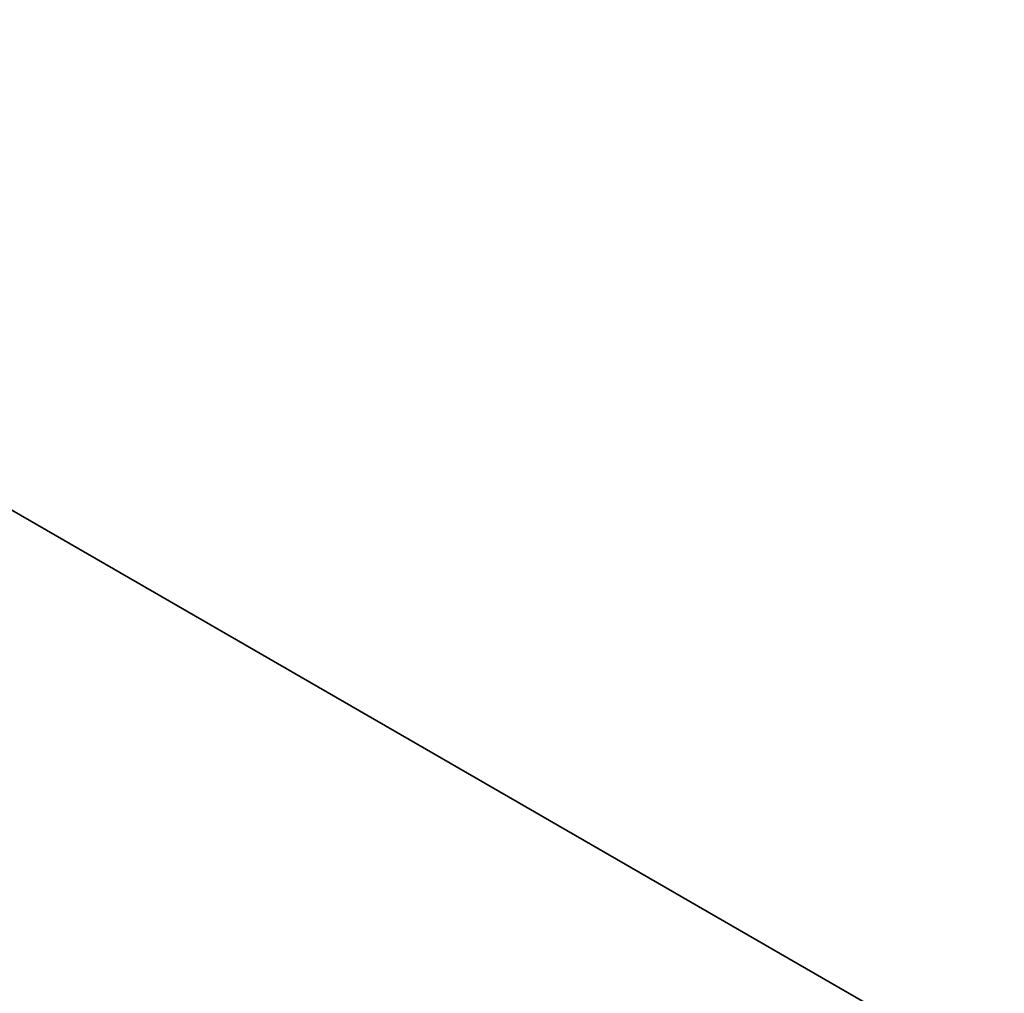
# Model space of a CAD drawing. Header units: millimetres. Extents: x 50 to 3176, y 50 to 2109.
# Tile 300 of 656: x 242.03 to 245.58, y 1650.25 to 1653.76. Entities that reach past the tile are written whole.
import ezdxf

# ---------------------------------------------------------------- set-up
doc = ezdxf.new("R2010")
doc.units = ezdxf.units.MM
doc.header["$LTSCALE"] = 10
doc.layers.add('Visible (ISO)', color=7, linetype='Continuous', lineweight=50)
doc.layers.add('Visible Narrow (ISO)', color=7, linetype='Continuous', lineweight=35)

msp = doc.modelspace()

# ---------------------------------------------------------------- linework, layer by layer
at = {"layer": 'Visible (ISO)'}
msp.add_ellipse((256.1554, 1644.3791), major_axis=(13.75, -23.8157), ratio=0.57735, start_param=0.225415, end_param=3.141593, dxfattribs=at)
msp.add_open_spline([(272.6871, 1622.7845), (273.2219, 1623.3888), (273.6981, 1624.0676), (275.0285, 1626.4655), (275.6345, 1628.4442), (276.1939, 1632.8908), (276.1358, 1635.3671), (275.3564, 1640.546), (274.6344, 1643.248), (272.6038, 1648.602), (271.2965, 1651.2531), (268.2287, 1656.2416), (266.469, 1658.5781), (262.6701, 1662.7044), (260.6314, 1664.493), (256.4724, 1667.3396), (254.3526, 1668.3964), (250.2449, 1669.6545), (248.2556, 1669.8586), (245.2486, 1669.4541), (244.1364, 1669.1072), (243.1238, 1668.579)], degree=3, knots=[4.117692, 4.117692, 4.117692, 4.117692, 4.260622, 4.260622, 4.577772, 4.577772, 4.900466, 4.900466, 5.223416, 5.223416, 5.545853, 5.545853, 5.868128, 5.868128, 6.190696, 6.190696, 6.513767, 6.513767, 6.835643, 6.835643, 7.043888, 7.043888, 7.043888, 7.043888], dxfattribs=at)
at = {"layer": 'Visible Narrow (ISO)'}
msp.add_line((233.7566, 1656.7548), (268.7421, 1636.556), dxfattribs=at)
for centre, major_axis, start_param, end_param in [((257.3222, 1645.0527), (-18.25, 31.6099), 3.141593, 6.117304), ((257.2161, 1644.9915), (-18.175, 31.48), 1.952201, 6.117304), ((256.5213, 1644.5903), (13.741, -23.8), 0.196629, 3.116897)]:
    msp.add_ellipse(centre, major_axis=major_axis, ratio=0.57735, start_param=start_param, end_param=end_param, dxfattribs=at)
msp.add_open_spline([(271.5271, 1636.9192), (271.0733, 1639.6658), (269.4633, 1645.3554), (265.2027, 1653.5557), (259.5607, 1660.5278), (253.1512, 1665.5131), (246.672, 1667.9691), (242.0571, 1667.7), (239.7874, 1666.6823), (239.2085, 1666.3481)], degree=3, knots=[0, 0, 0, 0, 0.125, 0.25, 0.375, 0.5, 0.625, 0.75, 0.7961375, 0.7961375, 0.7961375, 0.7961375], dxfattribs=at)

doc.saveas('drawing.dxf')
